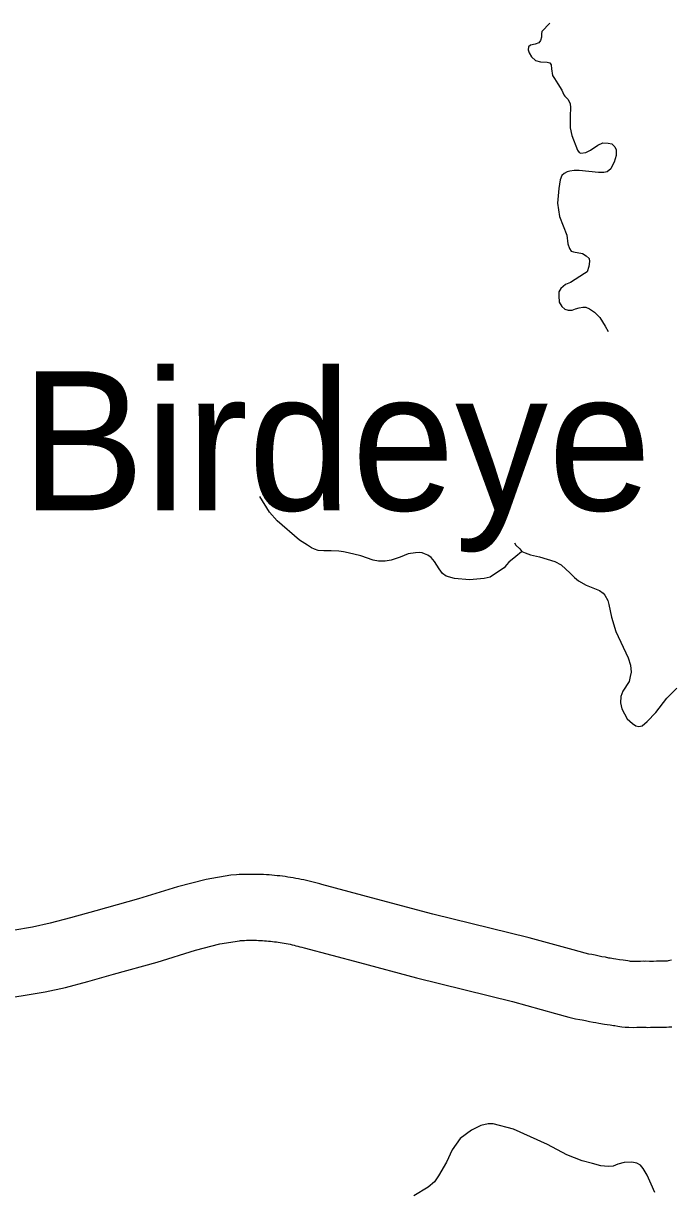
# Model space of a CAD drawing. Extents: x 1720274 to 1751788, y 372074 to 391887.
# Drawn here: x 1731766 to 1732153, y 378002 to 378701 of the extents above; entities that cross this region are included whole.
import ezdxf

# ---------------------------------------------------------------- set-up
doc = ezdxf.new("R2010")
doc.units = 0
for name, color, linetype in [('Level 10', 7, 'Continuous'), ('Level 24', 7, 'Continuous'), ('Level 35', 7, 'Continuous')]:
    doc.layers.add(name, color=color, linetype=linetype)

msp = doc.modelspace()

# ---------------------------------------------------------------- linework, layer by layer
at = {"layer": 'Level 10'}
for points in [[(1732154.26, 378139.56), (1732152.25, 378139.07), (1732151.77, 378138.96), (1732151.63, 378138.94), (1732151.42, 378138.93), (1732150.65, 378138.92), (1732148.81, 378138.89), (1732145.23, 378138.84), (1732143.54, 378138.78), (1732141.25, 378138.76), (1732141.15, 378138.77), (1732138.78, 378138.84), (1732138, 378138.8), (1732137.44, 378138.82), (1732135.69, 378138.79), (1732135.14, 378138.79), (1732134.32, 378138.8), (1732132.86, 378138.79), (1732131.04, 378138.74), (1732130.32, 378138.74), (1732130.22, 378138.75), (1732129.72, 378138.81), (1732129, 378138.92), (1732128.06, 378139.04), (1732126.68, 378139.28), (1732125.38, 378139.48), (1732123.18, 378139.8), (1732120.84, 378140.14), (1732119.55, 378140.3), (1732117.49, 378140.63), (1732116.69, 378140.79), (1732114.68, 378141.21), (1732112.42, 378141.58), (1732110.99, 378141.89), (1732108.56, 378142.41), (1732106.46, 378142.82), (1732104.72, 378143.13), (1732102.5, 378143.64), (1732095.27, 378145.65), (1732068.87, 378152.97), (1732011.12, 378167.12), (1731977.38, 378176.17), (1731944.59, 378184.92), (1731943.33, 378185.28), (1731941.76, 378185.72), (1731940.19, 378186.13), (1731938.62, 378186.53), (1731937.04, 378186.92), (1731935.46, 378187.28), (1731933.87, 378187.63), (1731932.28, 378187.96), (1731930.68, 378188.28), (1731929.09, 378188.57), (1731927.49, 378188.85), (1731925.88, 378189.12), (1731924.28, 378189.36), (1731922.67, 378189.59), (1731921.06, 378189.8), (1731919.44, 378189.99), (1731917.83, 378190.17), (1731916.21, 378190.33), (1731914.59, 378190.47), (1731912.97, 378190.59), (1731911.35, 378190.69), (1731909.73, 378190.78), (1731908.1, 378190.85), (1731906.48, 378190.9), (1731904.86, 378190.94), (1731903.23, 378190.96), (1731901.61, 378190.96), (1731899.98, 378190.94), (1731898.36, 378190.9), (1731896.73, 378190.85), (1731895.11, 378190.78), (1731893.49, 378190.69), (1731890.07, 378190.38)], [(1731890.07, 378190.38), (1731875.21, 378187.95), (1731857.99, 378183.41), (1731834.77, 378176.3), (1731809.11, 378169.07), (1731793.93, 378164.85), (1731781.63, 378161.63), (1731771.08, 378159.33), (1731759.26, 378157.24)], [(1731745.95, 378115.29), (1731765.63, 378118.26), (1731778.73, 378120.56), (1731790.86, 378123.21), (1731804.22, 378126.72), (1731819.75, 378131.03), (1731845.92, 378138.4), (1731868.81, 378145.42), (1731883.44, 378149.27), (1731895.29, 378151.16)], [(1731895.29, 378151.16), (1731895.84, 378151.26), (1731897.03, 378151.33), (1731898.23, 378151.38), (1731899.43, 378151.42), (1731900.62, 378151.44), (1731901.82, 378151.46), (1731903.02, 378151.46), (1731904.22, 378151.44), (1731905.41, 378151.42), (1731906.61, 378151.38), (1731907.81, 378151.33), (1731909, 378151.26), (1731910.2, 378151.19), (1731911.39, 378151.1), (1731912.59, 378150.99), (1731913.78, 378150.88), (1731914.97, 378150.75), (1731916.15, 378150.6), (1731917.34, 378150.45), (1731918.53, 378150.28), (1731919.71, 378150.1), (1731920.89, 378149.91), (1731922.07, 378149.7), (1731923.25, 378149.48), (1731924.43, 378149.25), (1731925.6, 378149.01), (1731926.77, 378148.75), (1731927.93, 378148.48), (1731929.1, 378148.2), (1731930.26, 378147.9), (1731931.42, 378147.59), (1731932.57, 378147.27), (1731934.02, 378146.86), (1731967.17, 378138.02), (1732001.3, 378128.85), (1732058.89, 378114.74), (1732084.71, 378107.59), (1732092.79, 378105.34), (1732096.8, 378104.42), (1732099.22, 378103.99), (1732100.67, 378103.71), (1732102.68, 378103.27), (1732105.07, 378102.76), (1732107.38, 378102.38), (1732108.92, 378102.05), (1732110.65, 378101.73), (1732114.04, 378101.17), (1732115.62, 378100.99), (1732117.45, 378100.72), (1732119.49, 378100.42), (1732120.36, 378100.28), (1732122.19, 378099.98), (1732123.32, 378099.83), (1732124.49, 378099.64), (1732126.56, 378099.42), (1732128.66, 378099.25), (1732131.45, 378099.23), (1732133.56, 378099.29), (1732134.14, 378099.3), (1732134.81, 378099.29), (1732136.06, 378099.29), (1732137.01, 378099.3), (1732138.29, 378099.25), (1732139.09, 378099.3), (1732139.87, 378099.22), (1732141.76, 378099.27), (1732144.38, 378099.29), (1732146.19, 378099.35), (1732149.4, 378099.39), (1732151.3, 378099.43), (1732152.64, 378099.45), (1732154.53, 378099.53)]]:
    msp.add_lwpolyline(points, dxfattribs=at)
at = {"layer": 'Level 35'}
for points in [[(1732081.32, 378701.23), (1732076.61, 378696.37), (1732076.31, 378694.85), (1732076.31, 378692.87), (1732075.7, 378690.89), (1732074.64, 378689.53), (1732072.51, 378688.77), (1732069.78, 378688.16), (1732068.56, 378687.09), (1732068.26, 378685.27), (1732068.87, 378683.45), (1732070.39, 378681.01), (1732072.67, 378678.89), (1732075.7, 378678.13), (1732079.8, 378677.97), (1732081.32, 378677.52), (1732082.08, 378676.3), (1732082.38, 378673.87), (1732082.99, 378669.92), (1732084.06, 378668.09), (1732086.18, 378664.9), (1732088.46, 378661.1), (1732089.67, 378658.36), (1732090.28, 378657.45), (1732092.1, 378655.63), (1732093.47, 378653.04), (1732093.62, 378650.61), (1732093.47, 378645.75), (1732093.47, 378638.6), (1732094.53, 378633.89), (1732097.88, 378625.23), (1732098.94, 378623.71), (1732099.85, 378623.25), (1732102.89, 378623.71), (1732105.77, 378625.23), (1732110.03, 378628.12), (1732113.06, 378629.48), (1732116.4, 378629.33), (1732118.53, 378628.88), (1732120.35, 378627.2), (1732121.11, 378625.38), (1732121.11, 378621.88), (1732119.9, 378617.93), (1732118.99, 378616.11), (1732117.92, 378613.98), (1732115.8, 378612.15), (1732113.67, 378611.7), (1732110.48, 378611.7), (1732098.94, 378612.91), (1732095.9, 378612.91), (1732093.32, 378612.61), (1732091.8, 378612.15), (1732089.98, 378611.24), (1732088.61, 378609.87), (1732087.55, 378607.29), (1732086.64, 378602.12), (1732085.88, 378593.46), (1732087.09, 378585.4), (1732091.5, 378574.15), (1732092.1, 378568.98), (1732093.02, 378566.1), (1732094.08, 378564.58), (1732095.6, 378564.12), (1732100.91, 378563.21), (1732103.19, 378561.84), (1732104.86, 378560.17), (1732105.17, 378558.49), (1732104.71, 378555.3), (1732103.65, 378552.26), (1732102.13, 378551.2), (1732093.62, 378545.73), (1732090.74, 378544.51), (1732087.85, 378542.23), (1732086.79, 378540.25), (1732086.64, 378537.82), (1732086.94, 378534.02), (1732088.46, 378531.44), (1732090.28, 378529.77), (1732092.41, 378529.16), (1732094.69, 378529.16), (1732096.66, 378530.07)], [(1732096.66, 378530.07), (1732098.94, 378530.53), (1732101.07, 378530.98), (1732102.89, 378530.98), (1732105.17, 378530.07), (1732108.2, 378527.94), (1732111.24, 378524.75), (1732114.58, 378519.58), (1732116.4, 378516.39)], [(1732064.3, 378384.39), (1732060.87, 378381.43), (1732056.73, 378378.11), (1732055.43, 378376.45), (1732053.9, 378374.8), (1732049.28, 378371.72), (1732045.5, 378369.23), (1732041.95, 378368.41), (1732033.08, 378367.46), (1732024.09, 378368.29), (1732019.12, 378369.71), (1732016.99, 378371.36), (1732014.98, 378374.21), (1732012.26, 378378.59), (1732010.13, 378380.95), (1732008.24, 378382.26), (1732006.23, 378383.2), (1732004.81, 378383.79), (1732002.92, 378383.91), (1732000.79, 378383.79), (1731996.3, 378383.08), (1731991.57, 378381.19), (1731986.24, 378379.3), (1731982.58, 378378.82), (1731978.56, 378378.82), (1731975.36, 378379.3), (1731968.03, 378382.02), (1731960.34, 378383.79), (1731957.62, 378384.27), (1731954.78, 378384.74), (1731950.17, 378384.86), (1731945.91, 378384.86), (1731942.36, 378385.1), (1731940.24, 378385.93), (1731938.34, 378386.75), (1731935.98, 378388.29), (1731931.25, 378391.25), (1731917.76, 378402.97), (1731913.27, 378408.06), (1731907.47, 378417.58)], [(1732060.06, 378389.77), (1732060.97, 378388.4), (1732063.25, 378386.12), (1732064.62, 378384.6), (1732066.44, 378383.68), (1732069.78, 378382.62), (1732075.1, 378381.25), (1732084.36, 378378.52), (1732088.16, 378376.54), (1732093.47, 378371.52), (1732096.21, 378368.94), (1732098.48, 378366.96), (1732103.04, 378364.38), (1732111.09, 378361.19), (1732113.22, 378359.52), (1732114.28, 378358.3), (1732116.1, 378355.11), (1732116.71, 378352.68), (1732118.23, 378345.07), (1732120.96, 378336.56), (1732128.25, 378320.75), (1732129.62, 378316.35), (1732130.07, 378312.24), (1732129.47, 378309.66), (1732128.86, 378306.62), (1732125.06, 378300.69), (1732123.85, 378297.5), (1732123.69, 378293.7), (1732124.45, 378290.2), (1732127.79, 378284.12), (1732130.98, 378281.38), (1732132.81, 378280.02), (1732134.78, 378279.56), (1732136.6, 378280.02), (1732139.64, 378282.6), (1732144.96, 378287.92), (1732151.49, 378296.58), (1732157.56, 378302.51)], [(1732144.25, 378000.17), (1732142.02, 378005.27), (1732139.63, 378010.68), (1732137.25, 378014.67), (1732135.65, 378016.58), (1732133.58, 378017.86), (1732130.56, 378018.33), (1732125.94, 378018.17), (1732122.12, 378017.22), (1732119.25, 378016.1), (1732116.39, 378015.78), (1732111.93, 378016.26), (1732106.99, 378017.7), (1732100.79, 378019.29), (1732091.55, 378022.8), (1732079.93, 378029.01), (1732059.55, 378038.26), (1732047.29, 378041.44), (1732044.42, 378041.44), (1732039.96, 378040.33), (1732034.39, 378037.62), (1732027.55, 378032.52), (1732022.77, 378025.83), (1732019.27, 378018.33), (1732014.65, 378010.21), (1732012.1, 378006.7), (1732008.44, 378003.51), (1731999.84, 377998.25)]]:
    msp.add_lwpolyline(points, dxfattribs=at)

# ---------------------------------------------------------------- texts
at = {"layer": 'Level 24'}
msp.add_text('Birdeye', height=83.424, dxfattribs=at).set_placement((1731764.03, 378409.18))

doc.saveas('drawing.dxf')
